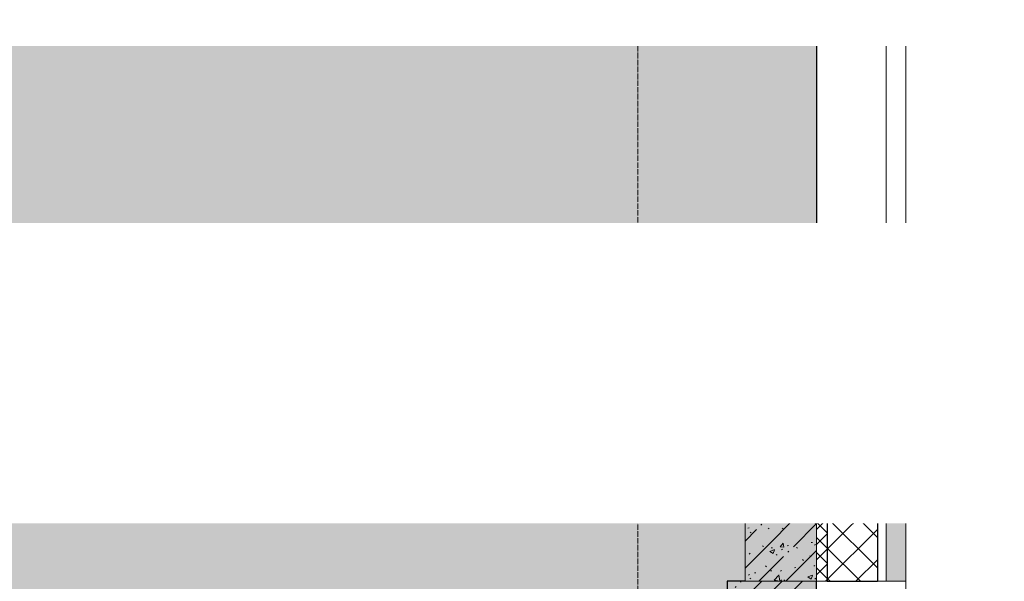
# Model space of a CAD drawing. Header units: millimetres. Extents: x -525784 to 178656, y -69521 to 385150.
# Tile 322 of 389: x -157031 to -154278, y 368594 to 370164. Entities that reach past the tile are written whole.
import ezdxf
from ezdxf import colors
from ezdxf.entities.mleader import LeaderData, LeaderLine
from ezdxf.math import Vec2, Vec3

# ---------------------------------------------------------------- set-up
doc = ezdxf.new("R2010")
doc.units = ezdxf.units.MM
doc.linetypes.add('-D1d1-15x02', pattern=[19, 15, -2, 0, -2])
doc.linetypes.add('DASHDOT', pattern=[25.4, 12.7, -6.35, 0, -6.35])
for name, color, linetype, lineweight in [('_0', 7, 'Continuous', 13), ('A-DETL-GENF', 7, 'Continuous', 5), ('A-GLAZ-CURT', 8, 'Continuous', 5), ('A-GLAZ-CWMG', 8, 'Continuous', 5), ('A-WALL', 7, 'Continuous', 5), ('A-WALL-FNSH', 8, 'Continuous', 5), ('dim_pot', 183, 'Continuous', 9), ('dim_razv', 93, 'DASHDOT', 9), ('I-WALL', 7, 'Continuous', 5), ('S-COLS', 7, 'Continuous', 5), ('S-GRID', 7, 'Continuous', 5)]:
    doc.layers.add(name, color=color, linetype=linetype, lineweight=lineweight)
doc.layers.add('pol', color=7, linetype='Continuous', lineweight=15, true_color=0x738991)
doc.styles.add('In tre', font='isocpeur.ttf', dxfattribs={"width": 0.8, "oblique": 10})

# ---------------------------------------------------------------- blocks, each defined once
blk = doc.blocks.new('Rectangular Mullion - R_StandardFrame_50Wx250H-4037282-50_AS_M_L24')
at = {"layer": 'A-GLAZ-CWMG', "lineweight": 9}
for p, q in [((-25, -250), (-25, 0)), ((-25, 0), (25, 0)), ((25, 0), (25, -250)), ((25, -250), (-25, -250))]:
    blk.add_line(p, q, dxfattribs=at)
blk = doc.blocks.new('Rectangular Mullion - R_StandardFrame_50Wx250H-V5-50_AS_M_L24')
at = {"layer": 'A-GLAZ-CWMG', "lineweight": 9}
for p, q in [((-25, -250), (-25, 0)), ((-25, 0), (25, 0)), ((25, 0), (25, -17)), ((25, -84), (25, -250)), ((25, -250), (-25, -250))]:
    blk.add_line(p, q, dxfattribs=at)
blk = doc.blocks.new('System Panel - A_PAN_Glass-5026846-50_AS_M_L24')
at = {"layer": 'A-GLAZ-CURT'}
for p, q in [((-422.5, 55), (-422.5, 0)), ((422.5, 55), (-408.5, 55)), ((422.5, 0), (422.5, 55)), ((-422.5, 0), (422.5, 0))]:
    blk.add_line(p, q, dxfattribs=at)
blk = doc.blocks.new('Rectangular Mullion - R_StandardFrame_50Wx250H-3342641-50_AS_M_L24')
at = {"layer": 'A-GLAZ-CWMG'}
blk.add_line((37450, 23470), (37450, 22650), dxfattribs=at)
blk = doc.blocks.new('Rectangular Mullion - 50Wx250H-V42-50_AS_M_L24')
at = {"layer": 'A-DETL-GENF'}
for p, q in [((0, 250), (-25, 250)), ((-25, 250), (-25, 237.3)), ((-25, 65.2), (-25, 250)), ((-25, 250), (0, 250)), ((25, 250), (0, 250)), ((25, 250), (0, 250)), ((25, 237.3), (25, 250)), ((25, 65.2), (25, 250)), ((-23, 237.3), (0, 237.3)), ((-23, 237.3), (0, 237.3)), ((-23, 237.3), (-23, 73.6)), ((0, 237.3), (-14.9, 237.3)), ((-14.9, 237.3), (-14.9, 84)), ((-14.9, 84), (-14.9, 237.3)), ((14.9, 237.3), (0, 237.3)), ((0, 237.3), (23, 237.3)), ((23, 237.3), (0, 237.3)), ((14.9, 84), (14.9, 237.3)), ((14.9, 84), (14.9, 237.3)), ((23, 237.3), (23, 73.6)), ((0, 84), (-23, 84)), ((-23, 84), (-23, 73.6)), ((0, 84), (-23, 84)), ((-14.9, 84), (0, 84)), ((0, 84), (14.9, 84)), ((23, 84), (0, 84)), ((0, 84), (0, 73.6)), ((0, 84), (23, 84)), ((0, 73.6), (0, 84)), ((23, 73.6), (23, 84)), ((-25, 73.6), (-25, 65.2)), ((-25, 65.2), (-25, 60.2)), ((-10, 65.2), (-25, 65.2)), ((-25, 65.2), (-25, 60.2)), ((-25, 65.2), (-10, 65.2)), ((-10, 65.2), (-25, 65.2)), ((-23, 73.6), (0, 73.6)), ((0, 73.6), (-23, 73.6)), ((-0.5, 73.6), (-23, 73.6)), ((-10, 55), (-10, 65.2)), ((-10, 65.2), (-10, 55)), ((-10, 55), (-10, 65.2)), ((0, 73.6), (23, 73.6)), ((23, 73.6), (0, 73.6)), ((0.5, 73.6), (23, 73.6)), ((10, 65.2), (10, 55)), ((25, 65.2), (10, 65.2)), ((10, 55), (10, 65.2)), ((10, 65.2), (25, 65.2)), ((10, 65.2), (25, 65.2)), ((10, 55), (10, 65.2)), ((25, 65.2), (25, 73.6)), ((25, 65.2), (25, 60.2)), ((25, 60.2), (25, 65.2)), ((-10, 55), (-14, 55)), ((-14, 55), (-10, 55)), ((-10, 55), (0, 55)), ((0, 55), (-10, 55)), ((0, 55), (10, 55)), ((0, 55), (10, 55)), ((10, 55), (14, 55)), ((10, 55), (14, 55))]:
    blk.add_line(p, q, dxfattribs=at)
for centre, start, end in [((-14, 69.1), 218.9723, 270), ((-14, 69.1), 218.9723, 270), ((-14, 69.1), 218.9723, 270), ((14, 69.1), 270, 321.0277), ((14, 69.1), 270, 321.0277), ((14, 69.1), 270, 321.0277)]:
    blk.add_arc(centre, 14.1, start, end, dxfattribs=at)
blk = doc.blocks.new('Rectangular Mullion - R_InvisibleFrame_50Wx250H-V43-50_AS_M_L24')
at = {"layer": 'A-GLAZ-CWMG', "lineweight": 9}
for p, q in [((-25, -237.3), (-25, -73.6)), ((25, -73.6), (25, -237.3))]:
    blk.add_line(p, q, dxfattribs=at)
blk = doc.blocks.new('RST_AR_KMN_R22_B3_FCD_rvt-1-50_AS_M_L24')
at = {"layer": 'A-WALL'}
h = blk.add_hatch(dxfattribs=at)
h.set_pattern_fill('FP_6', color=256, style=0, pattern_type=2)
h.set_pattern_definition([(45, (0, 0), (-21.213203, 21.213203), []), (135, (0, 0), (-21.213203, -21.213203), [])])
h.paths.add_polyline_path([(37450.8, 21900), (37480, 21900), (37480, 22610.1), (37462.7, 22610.1), (37462.7, 22600), (37450, 22600), (37450.2, 21900)])
h = blk.add_hatch(dxfattribs=at)
h.set_pattern_fill('FP_7', color=256, style=0, pattern_type=2)
h.set_pattern_definition([(45, (0, 0), (-42.42641, 42.42641), []), (135, (0, 0), (-42.42641, -42.42641), [])])
h.paths.add_polyline_path([(37620, 21900), (37620, 22602), (37616.1, 22602), (37616.1, 22610.1), (37480, 22610.1), (37480, 21900), (37562.4, 21900)])
at = {"layer": 'A-WALL', "true_color": 0xeff9fa}
blk.add_hatch(color=7, dxfattribs=at).paths.add_polyline_path([(37700, 21900), (37700, 22625), (37645, 22625), (37645, 21900)])
at = {"layer": 'A-WALL', "lineweight": 25}
for p, q in [((37480, 22610.1), (37480, 21900)), ((37620, 22602), (37620, 21900)), ((37480, 21900), (37620, 21900))]:
    blk.add_line(p, q, dxfattribs=at)
at = {"layer": 'A-WALL'}
for p, q in [((37645, 22611), (37645, 21900)), ((37450, 22600), (37450, 21900)), ((37450, 21900), (37480, 21900)), ((37620, 21900), (37645, 21900))]:
    blk.add_line(p, q, dxfattribs=at)
at = {"layer": 'A-WALL-FNSH'}
for p, q in [((37700, 22625), (37645, 22625)), ((37700, 21900), (37700, 22625)), ((37645, 21900), (37700, 21900))]:
    blk.add_line(p, q, dxfattribs=at)
at = {"layer": 'A-GLAZ-CURT', "lineweight": 5, "rotation": 89.99999999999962}
blk.add_blockref('System Panel - A_PAN_Glass-5026846-50_AS_M_L24', (37700, 23047.5), dxfattribs=at)
at = {"layer": 'A-GLAZ-CWMG', "lineweight": 5, "extrusion": (0, 0, -1), "rotation": 90.00000000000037}
for name, p in [('Rectangular Mullion - R_StandardFrame_50Wx250H-V5-50_AS_M_L24', (-37700, 23495)), ('Rectangular Mullion - R_InvisibleFrame_50Wx250H-V43-50_AS_M_L24', (-37700, 22625)), ('Rectangular Mullion - R_StandardFrame_50Wx250H-4037282-50_AS_M_L24', (-37700, 21875))]:
    blk.add_blockref(name, p, dxfattribs=at)
at = {"layer": 'A-GLAZ-CWMG', "lineweight": 5}
blk.add_blockref('Rectangular Mullion - R_StandardFrame_50Wx250H-3342641-50_AS_M_L24', (0, 0), dxfattribs=at)
at = {"layer": 'A-GLAZ-CWMG', "lineweight": 5, "rotation": 89.99999999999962}
blk.add_blockref('Rectangular Mullion - 50Wx250H-V42-50_AS_M_L24', (37700, 22625), dxfattribs=at)

msp = doc.modelspace()

# ---------------------------------------------------------------- hatches: boundary and pattern name
at = {"layer": '_0', "transparency": 33554534}
h = msp.add_hatch(color=252, dxfattribs=at)
h.dxf.hatch_style = 1
h.paths.add_polyline_path([(-154802.1, 346193.4), (-192753.7, 346193.4), (-192753.7, 376145), (-154802.1, 376145)])
h.paths.add_polyline_path([(-161802.9, 356694.2), (-161802.9, 356294.2), (-161302.9, 356294.2), (-161302.9, 353444.2), (-163402.9, 353444.2), (-163402.9, 354644.2), (-183902.9, 354644.2), (-183902.9, 353444.2), (-186502.9, 353444.2), (-186502.9, 355844.2), (-186002.9, 355844.2), (-186002.9, 356694.2), (-183902.9, 356694.2), (-183902.9, 360744.2), (-179002.9, 360744.2), (-179002.9, 359244.2), (-177402.9, 359244.2), (-177402.9, 365644.2), (-185752.9, 365644.2), (-185752.9, 367444.2), (-185753.5, 367444.2), (-185753.5, 367644.2), (-183902.9, 367644.2), (-183902.9, 367694.2), (-163952.9, 367694.2), (-163952.9, 369444.2), (-160672.9, 369444.2), (-160672.9, 367444.2), (-161752.9, 367444.2), (-161752.9, 365644.2), (-169802.9, 365644.2), (-169802.9, 356694.2)], flags=16)
at = {"layer": 'I-WALL'}
h = msp.add_hatch(dxfattribs=at)
h.set_pattern_fill('FP_43', color=256, style=0, pattern_type=2)
h.set_pattern_definition([(45, (-192252.93, 346694.18), (-75.43415, 75.43415), [106.68, -17.78, 3.556, -17.78]), (45, (-192252.93, 346769.56), (-75.43415, 75.43415), []), (50, (-192252.93, 346694.18), (127.52922, -11.15758), [13.335, -146.685]), (355, (-192252.93, 346694.18), (-24.66966, 133.74002), [10.668, -117.348]), (100.451, (-192242.31, 346693.25), (102.85973, 122.58178), [11.333, -124.663]), (46.184, (-192252.93, 346729.74), (189.75516, -29.43036), [20.002, -220.027]), (96.636, (-192237.12, 346727.29), (166.1822, 173.1996), [17, -186.995]), (351.184, (-192252.93, 346729.74), (166.1839, 173.1976), [16.002, -176.022]), (21, (-192235.15, 346720.85), (106.13027, -71.58603), [13.335, -146.685]), (326, (-192235.15, 346720.85), (43.26188, 128.93175), [10.668, -117.348]), (71.451, (-192226.31, 346714.88), (149.39198, 57.34505), [11.333, -124.663]), (37.5, (-192252.935, 346694.178), (2.16223, 59.188357), [3.353, -112.573, 3.353, -115.773, -117.792]), (37.5, (-192252.935, 346694.178), (2.16223, 59.188357), [-235.052, 3.353, -114.44]), (7.5, (-192252.935, 346694.18), (46.77386, 70.12615), [3.353, -64.567, 3.353, -109.906, -44.894]), (7.5, (-192252.935, 346694.18), (46.77386, 70.12615), [-181.178, 3.353, -41.542]), (327.5, (-192292.584, 346694.18), (94.91367, -4.010093), [3.353, -41.097, 3.353, -135.331, -184.023]), (327.5, (-192292.584, 346694.18), (94.91367, -4.010093), [-183.134, 3.353, -180.67]), (317.5, (-192310.36, 346694.18), (103.69057, 17.79882), [3.353, -54.432, 3.353, -88.748, -130.683]), (317.5, (-192310.36, 346694.18), (103.69057, 17.79882), [-149.885, 3.353, -127.33])])
h.paths.add_polyline_path([(-155002.9, 368594.2), (-154802.9, 368594.2), (-154802.9, 369344.2), (-155002.9, 369344.2), (-155002.9, 368969.5)])
at = {"layer": 'S-COLS'}
h = msp.add_hatch(dxfattribs=at)
h.set_pattern_fill('FP_1', color=256, style=0, pattern_type=2)
h.set_pattern_definition([(45, (-192252.935, 346694.18), (-57.02463, 57.02463), []), (45, (-192195.91, 346694.18), (-57.02463, 57.02463), [100.806, -20.161, 3.353, -16.808])])
h.paths.add_polyline_path([(-154802.9, 367494.2), (-154802.9, 368594.2), (-155052.9, 368594.2), (-155052.9, 367494.2)])

# ---------------------------------------------------------------- linework, layer by layer
at = {"layer": 'A-WALL', "lineweight": 9}
for p, q in [((-154802.9, 369344.2), (-155002.9, 369344.2)), ((-155002.9, 369344.2), (-155002.9, 368594.2)), ((-154802.9, 368594.2), (-154802.9, 369294.2))]:
    msp.add_line(p, q, dxfattribs=at)
at = {"layer": 'A-WALL'}
msp.add_line((-155002.9, 368594.2), (-154802.9, 368594.2), dxfattribs=at)
at = {"layer": 'I-WALL'}
for p, q in [((-154802.9, 369344.2), (-154802.9, 370164.2)), ((-154802.1, 370164.2), (-154802.1, 369344.2)), ((-157952.9, 369344.2), (-155002.9, 369344.2)), ((-155002.9, 369244.2), (-157952.9, 369244.2))]:
    msp.add_line(p, q, dxfattribs=at)
at = {"layer": 'S-COLS', "lineweight": 25}
for p, q in [((-155052.9, 368594.2), (-155052.9, 367494.2)), ((-155002.9, 368594.2), (-155052.9, 368594.2)), ((-154802.9, 367494.2), (-154802.9, 368594.2))]:
    msp.add_line(p, q, dxfattribs=at)
at = {"layer": 'S-COLS'}
msp.add_line((-154802.9, 368594.2), (-155002.9, 368594.2), dxfattribs=at)
at = {"layer": 'S-GRID', "linetype": '-D1d1-15x02'}
msp.add_line((-155302.9, 344232.7), (-155302.9, 377280.3), dxfattribs=at)

# ---------------------------------------------------------------- block references
at = {"lineweight": 5}
msp.add_blockref('RST_AR_KMN_R22_B3_FCD_rvt-1-50_AS_M_L24', (-192252.9, 346694.2), dxfattribs=at)

# ---------------------------------------------------------------- next in the draw order: leaders
at = {"layer": 'dim_pot', "color": 0, "linetype": 'ByBlock'}
ml = msp.add_multileader_mtext('Standard', dxfattribs=at)
ml.set_content('Подвесной реечный потолок', style='In tre')
ml.set_leader_properties()
ml.build(insert=Vec2(0, 0))
ml.multileader.update_dxf_attribs({"text_left_attachment_type": 6, "text_right_attachment_type": 6, "dogleg_length": 1, "arrow_head_size": 0, "scale": 50})
ctx = ml.context
ctx.base_point, ctx.scale, ctx.char_height, ctx.arrow_head_size, ctx.landing_gap_size, ctx.plane_origin = Vec3(-172246.4, 369000.6), 50, 200, 0, 4.5, Vec3(-163605.1, 369518.7)
ctx.left_attachment, ctx.right_attachment = 6, 6
notes = []
notes.append((ctx, [(1, (1, 1, 0), (-172296.4, 369000.6), (1, 0), 50, [(1, [(-173104.7, 366734.2)], 0, [])])]))
ctx.mtext.insert, ctx.mtext.width, ctx.mtext.defined_height, ctx.mtext.flow_direction = Vec3(-172241.9, 369260.6), 3092.716, 696.6, 5
ctx.mtext.has_bg_fill, ctx.mtext.bg_color, ctx.mtext.bg_scale_factor, ctx.mtext.bg_transparency, ctx.mtext.use_window_bg_color = 1, -1027028792, 1.5, 0, 1
for ctx, leaders in notes:
    for number, flags, end, landing, length, lines in leaders:
        leader = LeaderData()
        leader.index, (leader.has_last_leader_line, leader.has_dogleg_vector, leader.attachment_direction) = number, flags
        leader.last_leader_point, leader.dogleg_vector, leader.dogleg_length = Vec3(end), Vec3(landing), length
        for number, points, colour, breaks in lines:
            line = LeaderLine()
            line.index, line.vertices, line.color, line.breaks = number, Vec3.list(points), colors.encode_raw_color(colour), breaks
            leader.lines.append(line)
        ctx.leaders.append(leader)

# ---------------------------------------------------------------- next in the draw order: leaders
at = {"layer": 'dim_razv', "color": 0, "linetype": 'ByBlock'}
ml = msp.add_multileader_mtext('Standard', dxfattribs=at)
ml.set_content('Плитка керамогранитная, настенная', style='In tre')
ml.set_leader_properties()
ml.build(insert=Vec2(0, 0))
ml.multileader.update_dxf_attribs({"text_left_attachment_type": 6, "text_right_attachment_type": 6, "dogleg_length": 1, "arrow_head_size": 0, "scale": 50})
ctx = ml.context
ctx.base_point, ctx.scale, ctx.char_height, ctx.arrow_head_size, ctx.landing_gap_size, ctx.plane_origin = Vec3(-168360.1, 368962.7), 50, 200, 0, 4.5, Vec3(-165244.2, 368792)
ctx.left_attachment, ctx.right_attachment = 6, 6
notes = []
notes.append((ctx, [(1, (1, 1, 0), (-168410.1, 368962.7), (1, 0), 50, [(1, [(-168709.2, 367346.4)], 0, [])])]))
ctx.mtext.insert, ctx.mtext.width, ctx.mtext.defined_height, ctx.mtext.flow_direction = Vec3(-168355.6, 369202.7), 3092.716, 696.6, 5
ctx.mtext.has_bg_fill, ctx.mtext.bg_color, ctx.mtext.bg_scale_factor, ctx.mtext.bg_transparency, ctx.mtext.use_window_bg_color = 1, -1027028792, 1.5, 0, 1
for ctx, leaders in notes:
    for number, flags, end, landing, length, lines in leaders:
        leader = LeaderData()
        leader.index, (leader.has_last_leader_line, leader.has_dogleg_vector, leader.attachment_direction) = number, flags
        leader.last_leader_point, leader.dogleg_vector, leader.dogleg_length = Vec3(end), Vec3(landing), length
        for number, points, colour, breaks in lines:
            line = LeaderLine()
            line.index, line.vertices, line.color, line.breaks = number, Vec3.list(points), colors.encode_raw_color(colour), breaks
            leader.lines.append(line)
        ctx.leaders.append(leader)

# ---------------------------------------------------------------- next in the draw order: leaders
ml = msp.add_multileader_mtext('Standard', dxfattribs=at)
ml.set_content('Зеркало на стене, выполнить в один уровень с отделкой стен', style='In tre')
ml.set_leader_properties()
ml.build(insert=Vec2(0, 0))
ml.multileader.update_dxf_attribs({"text_left_attachment_type": 6, "text_right_attachment_type": 6, "dogleg_length": 1, "arrow_head_size": 0, "scale": 50})
ctx = ml.context
ctx.base_point, ctx.scale, ctx.char_height, ctx.arrow_head_size, ctx.landing_gap_size, ctx.plane_origin = Vec3(-175055.1, 368989.6), 50, 200, 0, 4.5, Vec3(-168243.2, 373829.6)
ctx.left_attachment, ctx.right_attachment = 6, 6
notes = []
notes.append((ctx, [(0, (1, 1, 0), (-172112.8, 368989.6), (-1, 0), 50, [(1, [(-170663.5, 365946.4)], 0, [])])]))
ctx.mtext.insert, ctx.mtext.width, ctx.mtext.defined_height, ctx.mtext.flow_direction = Vec3(-175050.6, 369229.6), 3092.716, 696.6, 5
ctx.mtext.has_bg_fill, ctx.mtext.bg_color, ctx.mtext.bg_scale_factor, ctx.mtext.bg_transparency, ctx.mtext.use_window_bg_color = 1, -1027028792, 1.5, 0, 1
for ctx, leaders in notes:
    for number, flags, end, landing, length, lines in leaders:
        leader = LeaderData()
        leader.index, (leader.has_last_leader_line, leader.has_dogleg_vector, leader.attachment_direction) = number, flags
        leader.last_leader_point, leader.dogleg_vector, leader.dogleg_length = Vec3(end), Vec3(landing), length
        for number, points, colour, breaks in lines:
            line = LeaderLine()
            line.index, line.vertices, line.color, line.breaks = number, Vec3.list(points), colors.encode_raw_color(colour), breaks
            leader.lines.append(line)
        ctx.leaders.append(leader)

# ---------------------------------------------------------------- next in the draw order: leaders
at = {"layer": 'pol', "color": 0, "linetype": 'ByBlock'}
ml = msp.add_multileader_mtext('Standard', dxfattribs=at)
ml.set_content('Керамогранит под камень^J600х1200 мм', style='In tre')
ml.set_leader_properties()
ml.build(insert=Vec2(0, 0))
ml.multileader.update_dxf_attribs({"text_left_attachment_type": 6, "text_right_attachment_type": 6, "dogleg_length": 1, "arrow_head_size": 0, "scale": 50})
ctx = ml.context
ctx.base_point, ctx.scale, ctx.char_height, ctx.arrow_head_size, ctx.landing_gap_size, ctx.plane_origin = Vec3(-169006, 369255.5), 50, 200, 0, 4.5, Vec3(-162194.2, 374095.4)
ctx.left_attachment, ctx.right_attachment = 6, 6
notes = []
notes.append((ctx, [(1, (1, 1, 0), (-169056, 369255.5), (1, 0), 50, [(1, [(-169902.9, 366933.6)], 0, [])])]))
ctx.mtext.insert, ctx.mtext.width, ctx.mtext.defined_height, ctx.mtext.flow_direction = Vec3(-169001.5, 369495.5), 3092.716, 696.6, 5
ctx.mtext.has_bg_fill, ctx.mtext.bg_color, ctx.mtext.bg_scale_factor, ctx.mtext.bg_transparency, ctx.mtext.use_window_bg_color = 1, -1027028792, 1.5, 0, 1
for ctx, leaders in notes:
    for number, flags, end, landing, length, lines in leaders:
        leader = LeaderData()
        leader.index, (leader.has_last_leader_line, leader.has_dogleg_vector, leader.attachment_direction) = number, flags
        leader.last_leader_point, leader.dogleg_vector, leader.dogleg_length = Vec3(end), Vec3(landing), length
        for number, points, colour, breaks in lines:
            line = LeaderLine()
            line.index, line.vertices, line.color, line.breaks = number, Vec3.list(points), colors.encode_raw_color(colour), breaks
            leader.lines.append(line)
        ctx.leaders.append(leader)

# ---------------------------------------------------------------- next in the draw order: leaders
at = {"layer": 'pol', "color": 1, "linetype": 'ByBlock', "true_color": 0xff0000}
ml = msp.add_multileader_mtext('Standard', dxfattribs=at)
ml.set_content('Лоток щелевой\\Pводоотводный в полу, модульный. Лщ-2', color=(255, 0, 0), style='In tre')
ml.set_leader_properties()
ml.build(insert=Vec2(0, 0))
ml.multileader.update_dxf_attribs({"text_left_attachment_type": 6, "text_right_attachment_type": 6, "dogleg_length": 1, "arrow_head_size": 0, "scale": 50})
ctx = ml.context
ctx.base_point, ctx.scale, ctx.char_height, ctx.arrow_head_size, ctx.landing_gap_size, ctx.plane_origin = Vec3(-172818.7, 369129.4), 50, 200, 0, 4.5, Vec3(-163959.7, 374699.4)
ctx.left_attachment, ctx.right_attachment = 6, 6
notes = []
notes.append((ctx, [(1, (1, 1, 0), (-172868.7, 369129.4), (1, 0), 50, [(1, [(-173761.4, 365979.2)], 0, [])])]))
ctx.mtext.insert, ctx.mtext.width, ctx.mtext.defined_height, ctx.mtext.flow_direction = Vec3(-172814.2, 369389.4), 2329.345, 696.6, 5
ctx.mtext.has_bg_fill, ctx.mtext.bg_color, ctx.mtext.bg_scale_factor, ctx.mtext.bg_transparency, ctx.mtext.use_window_bg_color = 1, -1027028792, 1.5, 0, 1
for ctx, leaders in notes:
    for number, flags, end, landing, length, lines in leaders:
        leader = LeaderData()
        leader.index, (leader.has_last_leader_line, leader.has_dogleg_vector, leader.attachment_direction) = number, flags
        leader.last_leader_point, leader.dogleg_vector, leader.dogleg_length = Vec3(end), Vec3(landing), length
        for number, points, colour, breaks in lines:
            line = LeaderLine()
            line.index, line.vertices, line.color, line.breaks = number, Vec3.list(points), colors.encode_raw_color(colour), breaks
            leader.lines.append(line)
        ctx.leaders.append(leader)

# ---------------------------------------------------------------- next in the draw order: leaders
at = {"layer": 'pol', "color": 0, "linetype": 'ByBlock'}
ml = msp.add_multileader_mtext('Standard', dxfattribs=at)
ml.set_content('Металлический профиль', style='In tre')
ml.set_leader_properties()
ml.build(insert=Vec2(0, 0))
ml.multileader.update_dxf_attribs({"text_left_attachment_type": 6, "text_right_attachment_type": 6, "dogleg_length": 1, "arrow_head_size": 0, "scale": 50})
ctx = ml.context
ctx.base_point, ctx.scale, ctx.char_height, ctx.arrow_head_size, ctx.landing_gap_size, ctx.plane_origin = Vec3(-179004.6, 370131), 50, 200, 0, 4.5, Vec3(-172032.8, 368681.3)
ctx.left_attachment, ctx.right_attachment = 6, 6
notes = []
notes.append((ctx, [(1, (1, 1, 0), (-179054.6, 370131), (1, 0), 50, [(1, [(-180045.2, 366649.2)], 0, [])])]))
ctx.mtext.insert, ctx.mtext.width, ctx.mtext.defined_height, ctx.mtext.flow_direction = Vec3(-179000.1, 370391), 2495.091, 696.6, 5
ctx.mtext.has_bg_fill, ctx.mtext.bg_color, ctx.mtext.bg_scale_factor, ctx.mtext.bg_transparency, ctx.mtext.use_window_bg_color = 1, -1027028792, 1.5, 0, 1
for ctx, leaders in notes:
    for number, flags, end, landing, length, lines in leaders:
        leader = LeaderData()
        leader.index, (leader.has_last_leader_line, leader.has_dogleg_vector, leader.attachment_direction) = number, flags
        leader.last_leader_point, leader.dogleg_vector, leader.dogleg_length = Vec3(end), Vec3(landing), length
        for number, points, colour, breaks in lines:
            line = LeaderLine()
            line.index, line.vertices, line.color, line.breaks = number, Vec3.list(points), colors.encode_raw_color(colour), breaks
            leader.lines.append(line)
        ctx.leaders.append(leader)

doc.saveas('drawing.dxf')
